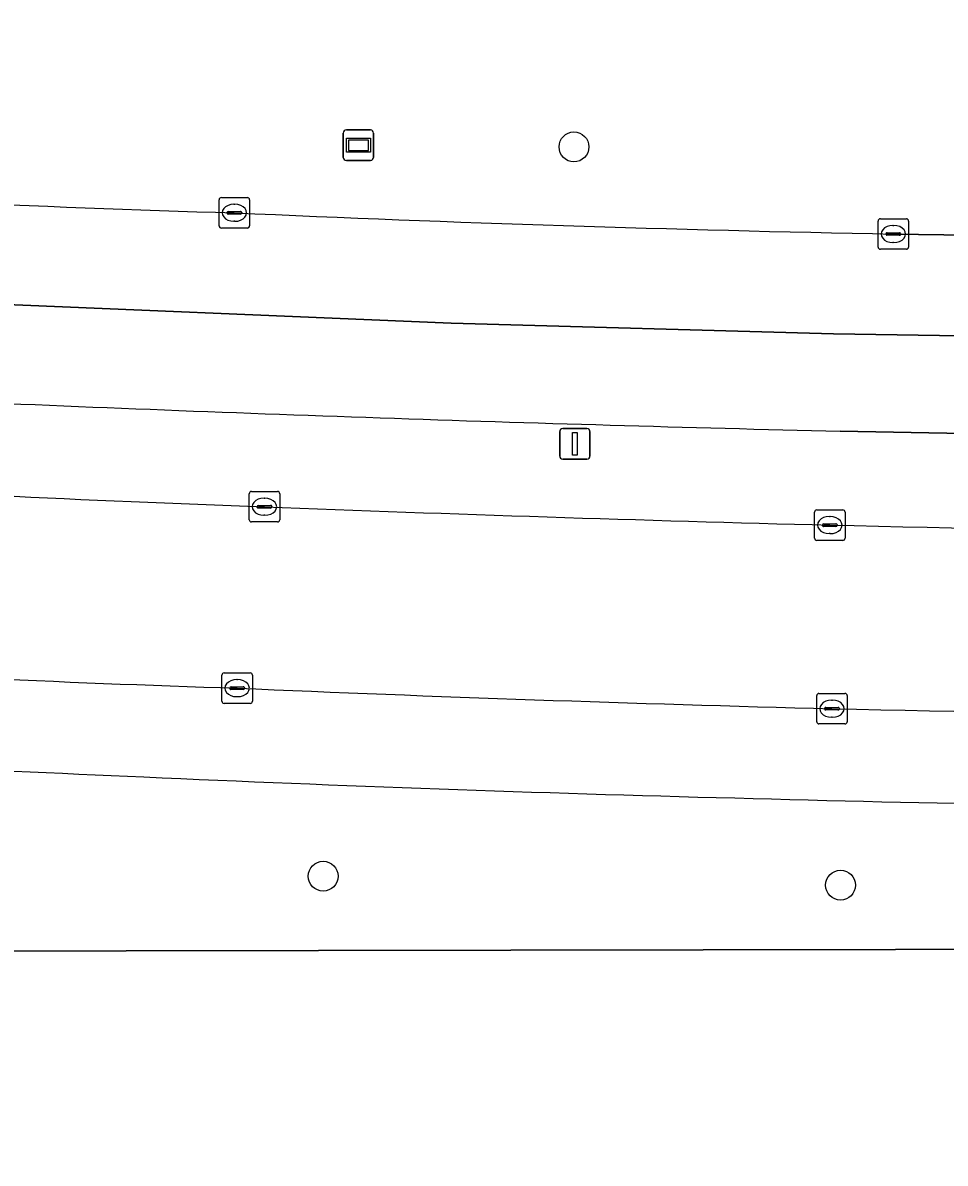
# Model space of a CAD drawing. Extents: x 161477 to 163040, y 383680 to 384871.
# Drawn here: x 161877.29 to 161907.51, y 384797.03 to 384834.39 of the extents above; entities that cross this region are included whole.
import ezdxf

# ---------------------------------------------------------------- set-up
doc = ezdxf.new("R2010")
doc.units = 0
for name, color, linetype in [('IMGEO_Berm_groen', 7, 'Continuous'), ('IMGEO_Boom', 7, 'Continuous'), ('IMGEO_Groenvoorziening', 7, 'Continuous'), ('IMGEO_Hek', 7, 'Continuous'), ('IMGEO_Kolk', 7, 'Continuous'), ('IMGEO_Lichtmast', 7, 'Continuous'), ('IMGEO_Rijbaan_lokaal_open', 7, 'Continuous'), ('IMGEO_Rijbaan_regionaal_gesloten', 7, 'Continuous'), ('IMGEO_Voetpad_open', 7, 'Continuous'), ('IMGEO_Wegwijzer', 7, 'Continuous')]:
    doc.layers.add(name, color=color, linetype=linetype)

msp = doc.modelspace()

# ---------------------------------------------------------------- linework, layer by layer
at = {"layer": 'IMGEO_Berm_groen'}
for points in [[(161905.806, 384827.469), (161927.407, 384827.184)], [(161919.192, 384820.723), (161904.07, 384821.013)]]:
    msp.add_lwpolyline(points, dxfattribs=at)
for centre, radius, start, end in [((161899.407, 385353.034), 525.089, 266.20758, 268.34203), ((161922.229, 385672.187), 844.878, 267.42117, 268.886175), ((161938.22, 386259.085), 1438.478, 267.438378, 268.639645), ((161912.867, 385584.682), 766.644, 266.624262, 267.932148), ((161936.978, 386126.299), 1308.786, 267.732869, 268.5442), ((161929.944, 385943.813), 1126.183, 268.666065, 269.965917)]:
    msp.add_arc(centre, radius, start, end, dxfattribs=at)
at = {"layer": 'IMGEO_Boom'}
for centre in [(161895.346, 384830.323), (161887.129, 384806.432), (161904.08, 384806.14)]:
    msp.add_circle(centre, 0.489, dxfattribs=at)
at = {"layer": 'IMGEO_Groenvoorziening'}
for points in [[(161804.698, 384805.476), (161800.478, 384796.565), (161778.347, 384750), (161773.012, 384738.776), (161751.678, 384693.98), (161741.125, 384672.506), (161729.219, 384648.412), (161733.008, 384645.95), (161782.919, 384748.037), (161810.108, 384804.005), (161836.574, 384803.916), (161949.969, 384804.107), (162038.287, 384809.499)], [(162038.287, 384809.499), (161949.969, 384804.107), (161836.574, 384803.916)]]:
    msp.add_lwpolyline(points, dxfattribs=at)
for centre, radius, start, end in [((161941.685, 386221.426), 1413.032, 266.856733, 267.548867), ((161926.58, 385806.641), 997.984, 267.396795, 268.50901), ((161924.892, 385674.823), 866.168, 268.393758, 269.670237)]:
    msp.add_arc(centre, radius, start, end, dxfattribs=at)
at = {"layer": 'IMGEO_Hek'}
msp.add_lwpolyline([(162038.287, 384809.499), (161949.969, 384804.107), (161836.574, 384803.916), (161810.108, 384804.005), (161782.919, 384748.037)], dxfattribs=at)
at = {"layer": 'IMGEO_Kolk'}
for p, q in [((161883.793, 384828.666), (161884.645, 384828.666)), ((161883.718, 384827.74), (161883.718, 384828.592)), ((161884.206, 384828.446), (161884.231, 384828.446)), ((161884.719, 384828.592), (161884.719, 384827.74)), ((161883.977, 384828.16), (161883.977, 384828.172)), ((161884.415, 384828.123), (161884.017, 384828.123)), ((161884.02, 384828.209), (161884.418, 384828.209)), ((161884.461, 384828.172), (161884.461, 384828.16)), ((161905.309, 384827.044), (161905.309, 384827.896)), ((161905.384, 384827.97), (161906.236, 384827.97)), ((161906.31, 384827.896), (161906.31, 384827.044)), ((161884.645, 384827.666), (161883.793, 384827.666)), ((161884.229, 384827.886), (161884.204, 384827.886)), ((161905.797, 384827.75), (161905.822, 384827.75)), ((161905.568, 384827.464), (161905.568, 384827.476)), ((161906.006, 384827.427), (161905.608, 384827.427)), ((161905.611, 384827.513), (161906.009, 384827.513)), ((161905.82, 384827.19), (161905.795, 384827.19)), ((161906.052, 384827.476), (161906.052, 384827.464)), ((161906.236, 384826.97), (161905.384, 384826.97)), ((161884.703, 384818.111), (161884.703, 384818.963)), ((161884.778, 384819.037), (161885.63, 384819.037)), ((161885.704, 384818.963), (161885.704, 384818.111)), ((161885.005, 384818.58), (161885.403, 384818.58)), ((161885.191, 384818.817), (161885.216, 384818.817)), ((161884.962, 384818.531), (161884.962, 384818.543)), ((161885.4, 384818.494), (161885.002, 384818.494)), ((161885.214, 384818.257), (161885.189, 384818.257)), ((161885.446, 384818.543), (161885.446, 384818.531)), ((161903.226, 384817.509), (161903.226, 384818.361)), ((161903.301, 384818.435), (161904.153, 384818.435)), ((161903.714, 384818.215), (161903.739, 384818.215)), ((161904.227, 384818.361), (161904.227, 384817.509)), ((161885.63, 384818.037), (161884.778, 384818.037)), ((161903.485, 384817.929), (161903.485, 384817.941)), ((161903.923, 384817.892), (161903.525, 384817.892)), ((161903.528, 384817.978), (161903.926, 384817.978)), ((161903.969, 384817.941), (161903.969, 384817.929)), ((161904.153, 384817.435), (161903.301, 384817.435)), ((161903.737, 384817.655), (161903.712, 384817.655)), ((161883.809, 384812.168), (161883.809, 384813.02)), ((161883.884, 384813.094), (161884.736, 384813.094)), ((161884.81, 384813.02), (161884.81, 384812.168)), ((161884.068, 384812.588), (161884.068, 384812.6)), ((161884.111, 384812.637), (161884.509, 384812.637)), ((161884.297, 384812.874), (161884.322, 384812.874)), ((161884.552, 384812.6), (161884.552, 384812.588)), ((161884.506, 384812.551), (161884.108, 384812.551)), ((161884.32, 384812.314), (161884.295, 384812.314)), ((161903.298, 384811.495), (161903.298, 384812.347)), ((161903.373, 384812.421), (161904.225, 384812.421)), ((161903.786, 384812.201), (161903.811, 384812.201)), ((161904.299, 384812.347), (161904.299, 384811.495)), ((161884.736, 384812.094), (161883.884, 384812.094)), ((161903.557, 384811.915), (161903.557, 384811.927)), ((161903.995, 384811.878), (161903.597, 384811.878)), ((161903.6, 384811.964), (161903.998, 384811.964)), ((161904.041, 384811.927), (161904.041, 384811.915)), ((161903.809, 384811.641), (161903.784, 384811.641)), ((161904.225, 384811.421), (161903.373, 384811.421))]:
    msp.add_line(p, q, dxfattribs=at)
for points in [[(161883.793, 384828.666), (161884.645, 384828.666)], [(161883.718, 384827.74), (161883.718, 384828.592)], [(161884.719, 384828.592), (161884.719, 384827.74)], [(161905.309, 384827.044), (161905.309, 384827.896)], [(161905.384, 384827.97), (161906.236, 384827.97)], [(161906.31, 384827.896), (161906.31, 384827.044)], [(161884.645, 384827.666), (161883.793, 384827.666)], [(161906.236, 384826.97), (161905.384, 384826.97)], [(161884.703, 384818.111), (161884.703, 384818.963)], [(161884.778, 384819.037), (161885.63, 384819.037)], [(161885.704, 384818.963), (161885.704, 384818.111)], [(161903.226, 384817.509), (161903.226, 384818.361)], [(161903.301, 384818.435), (161904.153, 384818.435)], [(161904.227, 384818.361), (161904.227, 384817.509)], [(161885.63, 384818.037), (161884.778, 384818.037)], [(161904.153, 384817.435), (161903.301, 384817.435)], [(161883.809, 384812.168), (161883.809, 384813.02)], [(161883.884, 384813.094), (161884.736, 384813.094)], [(161884.81, 384813.02), (161884.81, 384812.168)], [(161903.298, 384811.495), (161903.298, 384812.347)], [(161903.373, 384812.421), (161904.225, 384812.421)], [(161904.299, 384812.347), (161904.299, 384811.495)], [(161884.736, 384812.094), (161883.884, 384812.094)], [(161904.225, 384811.421), (161903.373, 384811.421)]]:
    msp.add_lwpolyline(points, dxfattribs=at)
for centre, radius, start, end in [((161883.795, 384828.59), 0.0765, 91.552, 178.448), ((161883.795, 384828.59), 0.0765, 91.552, 178.448), ((161884.643, 384828.59), 0.0765, 1.552, 88.448), ((161884.643, 384828.59), 0.0765, 1.552, 88.448), ((161884.017, 384828.169), 0.0403, 85.8775, 175.7526), ((161884.014, 384828.159), 0.0366, 178.938, 274.7102), ((161884.418, 384828.166), 0.043, 264.8664, 352.4533), ((161884.422, 384828.171), 0.0386, 1.7309, 96.639), ((161905.386, 384827.894), 0.0765, 91.552, 178.448), ((161905.386, 384827.894), 0.0765, 91.552, 178.448), ((161906.234, 384827.894), 0.0765, 1.552, 88.448), ((161906.234, 384827.894), 0.0765, 1.552, 88.448), ((161883.795, 384827.742), 0.0765, 181.552, 268.448), ((161883.795, 384827.742), 0.0765, 181.552, 268.448), ((161884.643, 384827.742), 0.0765, 271.552, 358.448), ((161884.643, 384827.742), 0.0765, 271.552, 358.448), ((161905.608, 384827.473), 0.0403, 85.8775, 175.7526), ((161905.605, 384827.463), 0.0366, 178.938, 274.7102), ((161906.009, 384827.47), 0.043, 264.8664, 352.4533), ((161906.013, 384827.475), 0.0386, 1.7309, 96.639), ((161905.386, 384827.046), 0.0765, 181.552, 268.448), ((161905.386, 384827.046), 0.0765, 181.552, 268.448), ((161906.234, 384827.046), 0.0765, 271.552, 358.448), ((161906.234, 384827.046), 0.0765, 271.552, 358.448), ((161884.78, 384818.961), 0.0765, 91.552, 178.448), ((161884.78, 384818.961), 0.0765, 91.552, 178.448), ((161885.628, 384818.961), 0.0765, 1.552, 88.448), ((161885.628, 384818.961), 0.0765, 1.552, 88.448), ((161885.002, 384818.54), 0.0403, 85.8775, 175.7526), ((161885.407, 384818.542), 0.0386, 1.7309, 96.639), ((161884.999, 384818.53), 0.0366, 178.938, 274.7102), ((161885.403, 384818.537), 0.043, 264.8664, 352.4533), ((161903.303, 384818.359), 0.0765, 91.552, 178.448), ((161903.303, 384818.359), 0.0765, 91.552, 178.448), ((161904.151, 384818.359), 0.0765, 1.552, 88.448), ((161904.151, 384818.359), 0.0765, 1.552, 88.448), ((161884.78, 384818.113), 0.0765, 181.552, 268.448), ((161884.78, 384818.113), 0.0765, 181.552, 268.448), ((161885.628, 384818.113), 0.0765, 271.552, 358.448), ((161885.628, 384818.113), 0.0765, 271.552, 358.448), ((161903.525, 384817.938), 0.0403, 85.8775, 175.7526), ((161903.522, 384817.928), 0.0366, 178.938, 274.7102), ((161903.926, 384817.935), 0.043, 264.8664, 352.4533), ((161903.93, 384817.94), 0.0386, 1.7309, 96.639), ((161903.303, 384817.511), 0.0765, 181.552, 268.448), ((161903.303, 384817.511), 0.0765, 181.552, 268.448), ((161904.151, 384817.511), 0.0765, 271.552, 358.448), ((161904.151, 384817.511), 0.0765, 271.552, 358.448), ((161883.886, 384813.018), 0.0765, 91.552, 178.448), ((161883.886, 384813.018), 0.0765, 91.552, 178.448), ((161884.734, 384813.018), 0.0765, 1.552, 88.448), ((161884.734, 384813.018), 0.0765, 1.552, 88.448), ((161884.108, 384812.597), 0.0403, 85.8775, 175.7526), ((161884.105, 384812.587), 0.0366, 178.938, 274.7102), ((161884.509, 384812.594), 0.043, 264.8664, 352.4533), ((161884.513, 384812.599), 0.0386, 1.7309, 96.639), ((161903.375, 384812.345), 0.0765, 91.552, 178.448), ((161903.375, 384812.345), 0.0765, 91.552, 178.448), ((161904.223, 384812.345), 0.0765, 1.552, 88.448), ((161904.223, 384812.345), 0.0765, 1.552, 88.448), ((161883.886, 384812.17), 0.0765, 181.552, 268.448), ((161883.886, 384812.17), 0.0765, 181.552, 268.448), ((161884.734, 384812.17), 0.0765, 271.552, 358.448), ((161884.734, 384812.17), 0.0765, 271.552, 358.448), ((161903.597, 384811.924), 0.0403, 85.8775, 175.7526), ((161903.594, 384811.914), 0.0366, 178.938, 274.7102), ((161903.998, 384811.921), 0.043, 264.8664, 352.4533), ((161904.002, 384811.926), 0.0386, 1.7309, 96.639), ((161903.375, 384811.497), 0.0765, 181.552, 268.448), ((161903.375, 384811.497), 0.0765, 181.552, 268.448), ((161904.223, 384811.497), 0.0765, 271.552, 358.448), ((161904.223, 384811.497), 0.0765, 271.552, 358.448)]:
    msp.add_arc(centre, radius, start, end, dxfattribs=at)
for centre, major_axis, ratio, start_param, end_param in [((161884.205, 384828.166), (-0.387, 0.002), 0.722429, 4.712389, 7.853982), ((161884.23, 384828.166), (-0.39, 0.002), 0.717154, 1.570796, 4.712389), ((161905.796, 384827.47), (-0.387, 0.002), 0.722429, 4.712389, 7.853982), ((161905.821, 384827.47), (-0.39, 0.002), 0.717154, 1.570796, 4.712389), ((161885.19, 384818.537), (-0.387, 0.002), 0.722429, 4.712389, 7.853982), ((161885.215, 384818.537), (-0.39, 0.002), 0.717154, 1.570796, 4.712389), ((161903.713, 384817.935), (-0.387, 0.002), 0.722429, 4.712389, 7.853982), ((161903.738, 384817.935), (-0.39, 0.002), 0.717154, 1.570796, 4.712389), ((161884.296, 384812.594), (-0.387, 0.002), 0.722429, 4.712389, 7.853982), ((161884.321, 384812.594), (-0.39, 0.002), 0.717154, 1.570796, 4.712389), ((161903.785, 384811.921), (-0.387, 0.002), 0.722429, 4.712389, 7.853982), ((161903.81, 384811.921), (-0.39, 0.002), 0.717154, 1.570796, 4.712389)]:
    msp.add_ellipse(centre, major_axis=major_axis, ratio=ratio, start_param=start_param, end_param=end_param, dxfattribs=at)
at = {"layer": 'IMGEO_Lichtmast'}
for p, q in [((161894.878, 384820.198), (161894.878, 384820.998)), ((161894.878, 384820.998), (161894.878, 384820.198)), ((161894.978, 384821.098), (161895.768, 384821.098)), ((161895.768, 384821.098), (161894.978, 384821.098)), ((161895.868, 384820.998), (161895.868, 384820.198)), ((161895.868, 384820.198), (161895.868, 384820.998)), ((161895.768, 384820.098), (161894.978, 384820.098)), ((161894.978, 384820.098), (161895.768, 384820.098))]:
    msp.add_line(p, q, dxfattribs=at)
msp.add_lwpolyline([(161895.298, 384820.973), (161895.448, 384820.973), (161895.448, 384820.223), (161895.298, 384820.223), (161895.298, 384820.973)], dxfattribs=at)
for centre, start, end in [((161894.978, 384820.998), 90, 180), ((161894.978, 384820.998), 90, 180), ((161895.768, 384820.998), 0, 90), ((161895.768, 384820.998), 360, 90), ((161894.978, 384820.198), 180, 270), ((161894.978, 384820.198), 180, 270), ((161895.768, 384820.198), 270, 0), ((161895.768, 384820.198), 270, 0)]:
    msp.add_arc(centre, 0.1, start, end, dxfattribs=at)
at = {"layer": 'IMGEO_Rijbaan_lokaal_open'}
for centre, radius, start, end in [((161912.867, 385584.682), 766.644, 266.624262, 267.932148), ((161936.978, 386126.299), 1308.786, 267.732869, 268.5442), ((161929.944, 385943.813), 1126.183, 268.666065, 269.965917), ((161902.575, 385388.627), 576.322, 266.440968, 268.18383), ((161931.897, 385908.113), 1096.552, 267.512762, 268.5317), ((161929.298, 385964.574), 1152.935, 268.732729, 270.002455)]:
    msp.add_arc(centre, radius, start, end, dxfattribs=at)
at = {"layer": 'IMGEO_Rijbaan_regionaal_gesloten'}
for points in [[(161821.715, 384833.209), (161817.005, 384834.389), (161816.552, 384832.947), (161815.586, 384829.871), (161822.016, 384829.276), (161841.657, 384827.553), (161857.983, 384826.251), (161874.682, 384825.248), (161891.326, 384824.548), (161903.849, 384824.202), (161920.501, 384823.935), (161932.984, 384823.895), (161941.4, 384823.982), (161958.021, 384824.391), (161969.544, 384824.839), (161978.873, 384825.303), (162001.535, 384826.68), (162007.898, 384827.144), (162018.329, 384827.632), (162032.57, 384828.253), (162046.575, 384828.694)], [(161969.544, 384824.839), (161958.021, 384824.391), (161941.4, 384823.982), (161932.984, 384823.895), (161920.501, 384823.935), (161903.849, 384824.202), (161891.326, 384824.548), (161874.682, 384825.248), (161857.983, 384826.251), (161841.657, 384827.553)], [(161927.407, 384827.184), (161905.806, 384827.469)], [(161904.07, 384821.013), (161919.192, 384820.723)]]:
    msp.add_lwpolyline(points, dxfattribs=at)
for centre, radius, start, end in [((161899.407, 385353.034), 525.089, 266.20758, 268.34203), ((161922.229, 385672.187), 844.878, 267.42117, 268.886175), ((161938.22, 386259.085), 1438.478, 267.438378, 268.639645)]:
    msp.add_arc(centre, radius, start, end, dxfattribs=at)
at = {"layer": 'IMGEO_Voetpad_open'}
for centre, radius, start, end in [((161902.575, 385388.627), 576.322, 266.440968, 268.18383), ((161931.897, 385908.113), 1096.552, 267.512762, 268.5317), ((161929.298, 385964.574), 1152.935, 268.732729, 270.002455), ((161941.685, 386221.426), 1413.032, 266.856733, 267.548867), ((161926.58, 385806.641), 997.984, 267.396795, 268.50901), ((161924.892, 385674.823), 866.168, 268.393758, 269.670237)]:
    msp.add_arc(centre, radius, start, end, dxfattribs=at)
at = {"layer": 'IMGEO_Wegwijzer'}
for p, q in [((161887.789, 384829.978), (161887.789, 384830.778)), ((161887.789, 384830.778), (161887.789, 384829.978)), ((161887.889, 384830.878), (161888.679, 384830.878)), ((161888.679, 384830.878), (161887.889, 384830.878)), ((161888.779, 384830.778), (161888.779, 384829.978)), ((161888.779, 384829.978), (161888.779, 384830.778)), ((161888.679, 384829.878), (161887.889, 384829.878)), ((161887.889, 384829.878), (161888.679, 384829.878))]:
    msp.add_line(p, q, dxfattribs=at)
for points in [[(161887.89, 384830.61), (161888.678, 384830.61), (161888.678, 384830.146), (161887.89, 384830.146), (161887.89, 384830.61)], [(161887.955, 384830.545), (161887.955, 384830.211), (161888.613, 384830.211), (161888.613, 384830.545), (161887.955, 384830.545)]]:
    msp.add_lwpolyline(points, dxfattribs=at)
for centre, start, end in [((161887.889, 384830.778), 90, 180), ((161887.889, 384830.778), 90, 180), ((161888.679, 384830.778), 0, 90), ((161888.679, 384830.778), 360, 90), ((161887.889, 384829.978), 180, 270), ((161887.889, 384829.978), 180, 270), ((161888.679, 384829.978), 270, 0), ((161888.679, 384829.978), 270, 0)]:
    msp.add_arc(centre, 0.1, start, end, dxfattribs=at)

doc.saveas('drawing.dxf')
